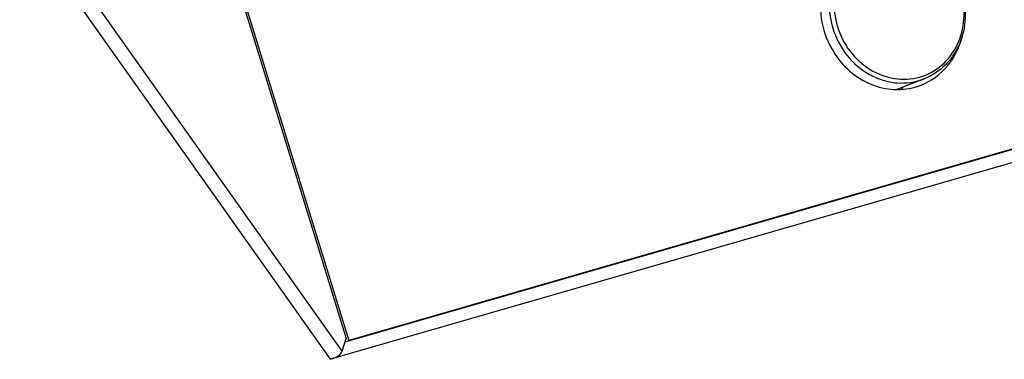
# Model space of a CAD drawing. Header units: millimetres. Extents: x 0 to 420, y 0 to 297.
# Tile 313 of 502: x 356.05 to 361.23, y 137.06 to 138.85. Entities that reach past the tile are written whole.
import ezdxf

# ---------------------------------------------------------------- set-up
doc = ezdxf.new("R2010")
doc.units = ezdxf.units.MM
doc.header["$LTSCALE"] = 23.1
doc.layers.get('0').update_dxf_attribs({"linetype": 'CONTINUOUS'})
doc.layers.add('02___PRT_ALL_AXES', color=7, linetype='CONTINUOUS')
doc.layers.add('06___PRT_ALL_SURFS', color=7, linetype='CONTINUOUS')

msp = doc.modelspace()

# ---------------------------------------------------------------- linework, layer by layer
at = {"color": 7, "linetype": 'CONTINUOUS'}
for p, q in [((355.5824, 144.2716), (357.767, 137.172)), ((355.5882, 144.2887), (357.7814, 137.1607)), ((357.7457, 137.1045), (354.4811, 141.7161)), ((357.6847, 137.0622), (354.4056, 141.6943)), ((368.3905, 140.1527), (357.6847, 137.0622)), ((357.7612, 137.1536), (368.194, 140.1653)), ((368.1737, 140.1607), (357.7814, 137.1607)), ((357.7457, 137.1045), (357.767, 137.172)), ((357.7814, 137.1594), (357.7814, 137.1607))]:
    msp.add_line(p, q, dxfattribs=at)
msp.add_ellipse((357.6347, 137.1055), major_axis=(0.1121, 0.0084), ratio=0.458569, start_param=-1.143486, end_param=-0.181706, dxfattribs=at)
for points, knots in [([(360.525, 139.2652), (360.4847, 139.2494), (360.4089, 139.1995), (360.3332, 139.085), (360.3031, 138.9471), (360.3156, 138.8521), (360.3294, 138.8066)], [0, 0, 0, 0, 0.238451, 0.483547, 0.738119, 1, 1, 1, 1]), ([(361.0028, 138.9983), (360.9887, 139.0448), (360.9442, 139.1327), (360.8376, 139.231), (360.7056, 139.2813), (360.5677, 139.2739), (360.4468, 139.2085), (360.3631, 139.0967), (360.3282, 138.9577), (360.34, 138.8609), (360.354, 138.8147)], [0, 0, 0, 0, 0.131299, 0.259854, 0.383535, 0.503003, 0.621549, 0.743066, 0.86954, 1, 1, 1, 1]), ([(360.354, 138.8147), (360.368, 138.7682), (360.4126, 138.6803), (360.5191, 138.5821), (360.6511, 138.5317), (360.7889, 138.5391), (360.9098, 138.6043), (360.9935, 138.716), (361.0285, 138.8549), (361.0169, 138.9517), (361.003, 138.9979)], [0, 0, 0, 0, 0.131302, 0.259861, 0.38355, 0.503024, 0.621569, 0.74308, 0.869545, 1, 1, 1, 1]), ([(361.0086, 138.9994), (361.0224, 138.954), (361.0348, 138.8589), (361.0043, 138.7208), (360.9278, 138.6057), (360.8512, 138.5554), (360.8104, 138.5393)], [0, 0, 0, 0, 0.260028, 0.513808, 0.759637, 1, 1, 1, 1]), ([(360.3294, 138.8066), (360.3449, 138.7554), (360.3948, 138.659), (360.4967, 138.5708), (360.5917, 138.5301), (360.6893, 138.5108), (360.7653, 138.5216), (360.8104, 138.5393)], [0, 0, 0, 0, 0.26144, 0.516747, 0.6412, 0.763064, 1, 1, 1, 1])]:
    msp.add_open_spline(points, degree=3, knots=knots, dxfattribs=at)
at = {"layer": '02___PRT_ALL_AXES', "color": 7, "linetype": 'CONTINUOUS'}
msp.add_arc((360.4628, 138.75), 0.3484, 310.0227, 313.397, dxfattribs=at)
for points, knots in [([(360.3818, 139.2091), (360.329, 139.1591), (360.2524, 139.0193), (360.2612, 138.8623), (360.2837, 138.7889)], [0, 0, 0, 0, 0.486736, 1, 1, 1, 1]), ([(360.2837, 138.7889), (360.3097, 138.7045), (360.3882, 138.5864), (360.5403, 138.4996), (360.6256, 138.4833), (360.6672, 138.4829)], [0, 0, 0, 0, 0.510456, 0.759313, 1, 1, 1, 1]), ([(360.7947, 138.5063), (360.8483, 138.5274), (360.9477, 138.6004), (360.9992, 138.7114), (361.0124, 138.7698)], [0, 0, 0, 0, 0.490132, 1, 1, 1, 1])]:
    msp.add_open_spline(points, degree=3, knots=knots, dxfattribs=at)
msp.add_open_spline([(360.6672, 138.4829), (360.7104, 138.4826), (360.7545, 138.4906), (360.7947, 138.5063)], degree=3, dxfattribs=at)
at = {"layer": '06___PRT_ALL_SURFS', "color": 7, "linetype": 'CONTINUOUS'}
msp.add_line((360.8104, 138.5393), (360.6672, 138.4832), dxfattribs=at)

doc.saveas('drawing.dxf')
